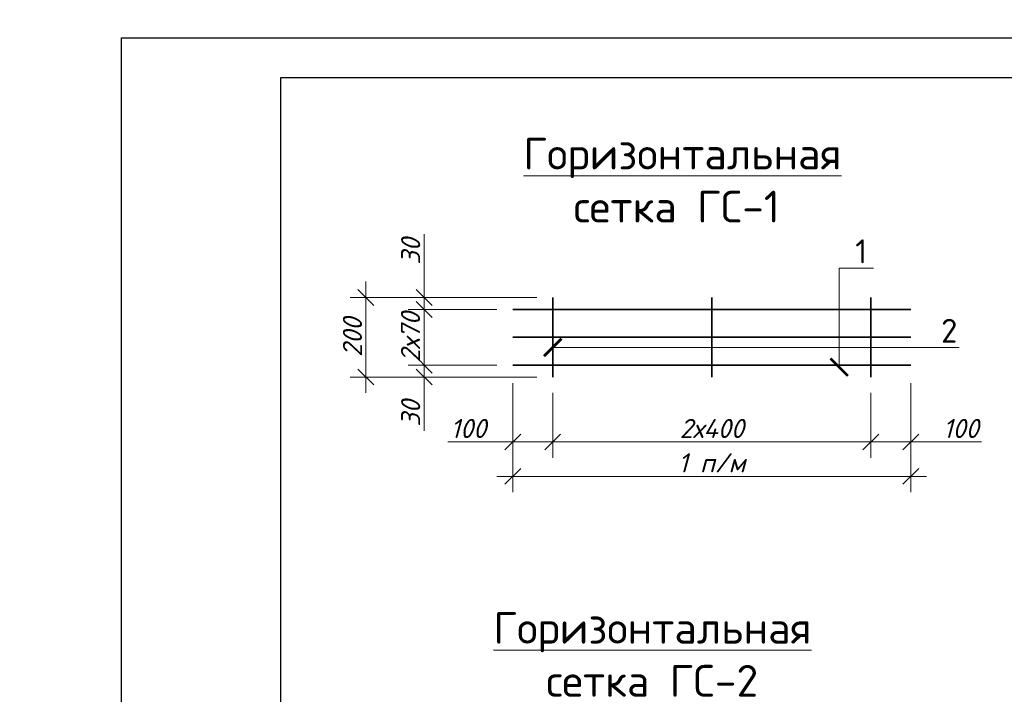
# Model space of a CAD drawing. Header units: millimetres. Extents: x 363306 to 7757304, y 1022887 to 1207196.
# Tile 312 of 656: x 1369425 to 1381800, y 1080420 to 1088906. Entities that reach past the tile are written whole.
import ezdxf
from ezdxf import colors
from ezdxf.entities.mleader import LeaderData, LeaderLine
from ezdxf.math import Vec2, Vec3

# ---------------------------------------------------------------- set-up
doc = ezdxf.new("R2010")
doc.units = ezdxf.units.MM
for name, color, linetype in [('0 @ 100', 7, 'Continuous'), ('kcd_tx', 7, 'Continuous'), ('O3SAD', 1, 'Continuous')]:
    doc.layers.add(name, color=color, linetype=linetype)
doc.styles.add('Arial', font='arial.ttf')
doc.styles.add('iso', font='isocpeur.TTF')
doc.styles.get("Standard").update_dxf_attribs({"font": 'isocpeui.ttf'})
doc.styles.add('ГОСТ 2.304', font='isocpeui.ttf')
doc.dimstyles.new('Санжар', dxfattribs={"dimtxt": 240, "dimasz": 200, "dimexe": 200, "dimexo": 200, "dimgap": 50, "dimtad": 1, "dimdec": 0, "dimtxsty": 'Standard', "dimblk": 'OBLIQUE', "dimcen": 2.5, "dimdle": 200, "dimclrd": 152, "dimclre": 152, "dimclrt": 152, "dimadec": 0, "dimazin": 0, "dimtfac": 1, "dimtdec": 0, "dimtmove": 0, "dimatfit": 3, "dimldrblk": 'OBLIQUE', "dimfxl": 0, "dimlwd": 0, "dimlwe": 0, "dimarcsym": 0})

# ---------------------------------------------------------------- blocks, each defined once
blk = doc.blocks.new('_Oblique')
at = {"color": 0, "linetype": 'ByBlock', "lineweight": -2}
blk.add_line((-0.5, -0.5), (0.5, 0.5), dxfattribs=at)
blk = doc.blocks.new('*D1048')
at = {"layer": 'Defpoints', "color": 0, "lineweight": 25, "transparency": 16777216}
for p in [(1375624, 1084536), (1376124, 1084411), (1376124, 1083594)]:
    blk.add_point(p, dxfattribs=at)
at = {"layer": 'kcd_tx', "lineweight": 0, "transparency": 16777216}
for p, q in [((1375624, 1084336), (1375624, 1083394)), ((1376124, 1084211), (1376124, 1083394)), ((1374806, 1083594), (1375624, 1083594)), ((1375424, 1083594), (1376324, 1083594))]:
    blk.add_line(p, q, dxfattribs=at)
at = {"layer": 'kcd_tx', "lineweight": 0, "transparency": 16777216, "xscale": 200, "yscale": 200, "zscale": 200, "rotation": 180}
blk.add_blockref('_Oblique', (1375624, 1083594), dxfattribs=at)
at = {"layer": 'kcd_tx', "lineweight": 0, "transparency": 16777216, "xscale": 200, "yscale": 200, "zscale": 200}
blk.add_blockref('_Oblique', (1376124, 1083594), dxfattribs=at)
at = {"layer": 'kcd_tx', "lineweight": 0, "transparency": 16777216, "insert": (1375064, 1083764), "char_height": 240, "attachment_point": 5, "bg_fill": 3, "box_fill_scale": 1.1, "bg_fill_color": 256, "bg_fill_true_color": 13158600, "bg_fill_transparency": 0}
blk.add_mtext('100', dxfattribs=at)
blk = doc.blocks.new('*D1049')
at = {"layer": 'Defpoints', "color": 0, "lineweight": 25, "transparency": 16777216}
for p in [(1376124, 1084411), (1380124, 1084411), (1380124, 1083594)]:
    blk.add_point(p, dxfattribs=at)
at = {"layer": 'kcd_tx', "lineweight": 0, "transparency": 16777216}
for p, q in [((1376124, 1084211), (1376124, 1083394)), ((1380124, 1084211), (1380124, 1083394)), ((1375924, 1083594), (1380324, 1083594))]:
    blk.add_line(p, q, dxfattribs=at)
at = {"layer": 'kcd_tx', "lineweight": 0, "transparency": 16777216, "xscale": 200, "yscale": 200, "zscale": 200, "rotation": 180}
blk.add_blockref('_Oblique', (1376124, 1083594), dxfattribs=at)
at = {"layer": 'kcd_tx', "lineweight": 0, "transparency": 16777216, "xscale": 200, "yscale": 200, "zscale": 200}
blk.add_blockref('_Oblique', (1380124, 1083594), dxfattribs=at)
at = {"layer": 'kcd_tx', "lineweight": 0, "transparency": 16777216, "insert": (1378124, 1083764), "char_height": 240, "attachment_point": 5, "bg_fill": 3, "box_fill_scale": 1.1, "bg_fill_color": 256, "bg_fill_true_color": 13158600, "bg_fill_transparency": 0}
blk.add_mtext('2х400', dxfattribs=at)
blk = doc.blocks.new('*D1050')
at = {"layer": 'Defpoints', "color": 0, "lineweight": 25, "transparency": 16777216}
for p in [(1380624, 1084536), (1380124, 1084411), (1380624, 1083594)]:
    blk.add_point(p, dxfattribs=at)
at = {"layer": 'kcd_tx', "lineweight": 0, "transparency": 16777216}
for p, q in [((1380624, 1084336), (1380624, 1083394)), ((1380124, 1084211), (1380124, 1083394)), ((1379924, 1083594), (1380824, 1083594)), ((1381512, 1083594), (1380624, 1083594))]:
    blk.add_line(p, q, dxfattribs=at)
at = {"layer": 'kcd_tx', "lineweight": 0, "transparency": 16777216, "xscale": 200, "yscale": 200, "zscale": 200, "rotation": 180}
blk.add_blockref('_Oblique', (1380124, 1083594), dxfattribs=at)
at = {"layer": 'kcd_tx', "lineweight": 0, "transparency": 16777216, "xscale": 200, "yscale": 200, "zscale": 200}
blk.add_blockref('_Oblique', (1380624, 1083594), dxfattribs=at)
at = {"layer": 'kcd_tx', "lineweight": 0, "transparency": 16777216, "insert": (1381254, 1083764), "char_height": 240, "attachment_point": 5, "bg_fill": 3, "box_fill_scale": 1.1, "bg_fill_color": 256, "bg_fill_true_color": 13158600, "bg_fill_transparency": 0}
blk.add_mtext('100', dxfattribs=at)
blk = doc.blocks.new('*D1051')
at = {"layer": 'Defpoints', "color": 0, "lineweight": 25, "transparency": 16777216}
for p in [(1375624, 1083826), (1380624, 1083826), (1380624, 1083162)]:
    blk.add_point(p, dxfattribs=at)
at = {"layer": 'kcd_tx', "lineweight": 0, "transparency": 16777216}
for p, q in [((1375624, 1083626), (1375624, 1082962)), ((1380624, 1083626), (1380624, 1082962)), ((1375424, 1083162), (1380824, 1083162))]:
    blk.add_line(p, q, dxfattribs=at)
at = {"layer": 'kcd_tx', "lineweight": 0, "transparency": 16777216, "xscale": 200, "yscale": 200, "zscale": 200, "rotation": 180}
blk.add_blockref('_Oblique', (1375624, 1083162), dxfattribs=at)
at = {"layer": 'kcd_tx', "lineweight": 0, "transparency": 16777216, "xscale": 200, "yscale": 200, "zscale": 200}
blk.add_blockref('_Oblique', (1380624, 1083162), dxfattribs=at)
at = {"layer": 'kcd_tx', "lineweight": 0, "transparency": 16777216, "insert": (1378124, 1083332), "char_height": 240, "attachment_point": 5, "bg_fill": 3, "box_fill_scale": 1.1, "bg_fill_color": 256, "bg_fill_true_color": 13158600, "bg_fill_transparency": 0}
blk.add_mtext('1 п/м', dxfattribs=at)
blk = doc.blocks.new('_ArchTick')
at = {"color": 0, "linetype": 'ByBlock', "const_width": 0.15}
blk.add_lwpolyline([(-0.5, -0.5), (0.5, 0.5)], dxfattribs=at)
blk = doc.blocks.new('*D1190')
at = {"layer": 'Defpoints', "color": 0, "lineweight": 25, "transparency": 16777216}
for p in [(1373777, 1085411), (1376124, 1085411), (1376124, 1084411)]:
    blk.add_point(p, dxfattribs=at)
at = {"layer": 'kcd_tx', "lineweight": 0, "transparency": 16777216}
for p, q in [((1373777, 1084211), (1373777, 1085611)), ((1375924, 1085411), (1373577, 1085411)), ((1375924, 1084411), (1373577, 1084411))]:
    blk.add_line(p, q, dxfattribs=at)
at = {"layer": 'kcd_tx', "lineweight": 0, "transparency": 16777216, "xscale": 200, "yscale": 200, "zscale": 200}
for p, rotation in [((1373777, 1085411), 90), ((1373777, 1084411), 270)]:
    blk.add_blockref('_Oblique', p, dxfattribs=dict(at, rotation=rotation))
at = {"layer": 'kcd_tx', "lineweight": 0, "transparency": 16777216, "insert": (1373607, 1084911), "char_height": 240, "attachment_point": 5, "rotation": 90, "bg_fill": 3, "box_fill_scale": 1.1, "bg_fill_color": 256, "bg_fill_true_color": 13158600, "bg_fill_transparency": 0}
blk.add_mtext('200', dxfattribs=at)
blk = doc.blocks.new('*D1191')
at = {"layer": 'Defpoints', "color": 0, "lineweight": 25, "transparency": 16777216}
for p in [(1374509, 1084561), (1375624, 1084561), (1376124, 1084411)]:
    blk.add_point(p, dxfattribs=at)
at = {"layer": 'kcd_tx', "lineweight": 0, "transparency": 16777216}
for p, q in [((1374509, 1084211), (1374509, 1084761)), ((1375424, 1084561), (1374309, 1084561)), ((1375924, 1084411), (1374309, 1084411)), ((1374509, 1083735), (1374509, 1084411))]:
    blk.add_line(p, q, dxfattribs=at)
at = {"layer": 'kcd_tx', "lineweight": 0, "transparency": 16777216, "xscale": 200, "yscale": 200, "zscale": 200}
for p, rotation in [((1374509, 1084561), 90), ((1374509, 1084411), 270)]:
    blk.add_blockref('_Oblique', p, dxfattribs=dict(at, rotation=rotation))
at = {"layer": 'kcd_tx', "lineweight": 0, "transparency": 16777216, "insert": (1374339, 1083953), "char_height": 240, "attachment_point": 5, "rotation": 90, "bg_fill": 3, "box_fill_scale": 1.1, "bg_fill_color": 256, "bg_fill_true_color": 13158600, "bg_fill_transparency": 0}
blk.add_mtext('30', dxfattribs=at)
blk = doc.blocks.new('*D1192')
at = {"layer": 'Defpoints', "color": 0, "lineweight": 25, "transparency": 16777216}
for p in [(1374509, 1085261), (1375624, 1085261), (1375624, 1084561)]:
    blk.add_point(p, dxfattribs=at)
at = {"layer": 'kcd_tx', "lineweight": 0, "transparency": 16777216}
for p, q in [((1374509, 1084361), (1374509, 1085461)), ((1375424, 1085261), (1374309, 1085261)), ((1375424, 1084561), (1374309, 1084561))]:
    blk.add_line(p, q, dxfattribs=at)
at = {"layer": 'kcd_tx', "lineweight": 0, "transparency": 16777216, "insert": (1374337, 1084911), "char_height": 240, "attachment_point": 5, "rotation": 90, "bg_fill": 3, "box_fill_scale": 1.1, "bg_fill_color": 256, "bg_fill_true_color": 13158600, "bg_fill_transparency": 0}
blk.add_mtext('2х70', dxfattribs=at)
at = {"layer": 'kcd_tx', "lineweight": 0, "transparency": 16777216, "xscale": 200, "yscale": 200, "zscale": 200}
for p, rotation in [((1374509, 1085261), 90), ((1374509, 1084561), 270)]:
    blk.add_blockref('_Oblique', p, dxfattribs=dict(at, rotation=rotation))
blk = doc.blocks.new('*D1193')
at = {"layer": 'Defpoints', "color": 0, "lineweight": 25, "transparency": 16777216}
for p in [(1374509, 1085411), (1376124, 1085411), (1375624, 1085261)]:
    blk.add_point(p, dxfattribs=at)
at = {"layer": 'kcd_tx', "lineweight": 0, "transparency": 16777216}
for p, q in [((1374509, 1086209), (1374509, 1085411)), ((1374509, 1085061), (1374509, 1085611)), ((1375924, 1085411), (1374309, 1085411)), ((1375424, 1085261), (1374309, 1085261))]:
    blk.add_line(p, q, dxfattribs=at)
at = {"layer": 'kcd_tx', "lineweight": 0, "transparency": 16777216, "xscale": 200, "yscale": 200, "zscale": 200}
for p, rotation in [((1374509, 1085411), 90), ((1374509, 1085261), 270)]:
    blk.add_blockref('_Oblique', p, dxfattribs=dict(at, rotation=rotation))
at = {"layer": 'kcd_tx', "lineweight": 0, "transparency": 16777216, "insert": (1374339, 1085991), "char_height": 240, "attachment_point": 5, "rotation": 90, "bg_fill": 3, "box_fill_scale": 1.1, "bg_fill_color": 256, "bg_fill_true_color": 13158600, "bg_fill_transparency": 0}
blk.add_mtext('30', dxfattribs=at)

msp = doc.modelspace()

# ---------------------------------------------------------------- linework, layer by layer
at = {"lineweight": 30}
msp.add_lwpolyline([(1372706.348, 1088178.072), (1412206.348, 1088178.072), (1412206.348, 1059478.072), (1372706.348, 1059478.072)], close=True, dxfattribs=at)
at = {"color": 96, "lineweight": 35, "ltscale": 10}
for points in [[(1376123.886, 1085410.559), (1376123.886, 1084410.559)], [(1378123.886, 1085410.559), (1378123.886, 1084410.559)], [(1380123.886, 1085410.559), (1380123.886, 1084410.559)], [(1375623.886, 1085260.559), (1380623.886, 1085260.559)], [(1375623.886, 1084910.559), (1380623.886, 1084910.559)], [(1375623.886, 1084560.559), (1380623.886, 1084560.559)]]:
    msp.add_lwpolyline(points, dxfattribs=at)
at = {"layer": 'O3SAD', "color": 1}
msp.add_lwpolyline([(1370706.348, 1088678.072), (1412706.348, 1088678.072), (1412706.348, 1058978.072), (1370706.348, 1058978.072)], close=True, dxfattribs=at)

# ---------------------------------------------------------------- texts
at = {"color": 116, "lineweight": 0, "true_color": 0x136734, "insert": (883892.483, 1087785.858), "char_height": 500, "width": 18765.00851, "attachment_point": 1, "style": 'Arial'}
msp.add_mtext('\\pi1602.2;{\\fISOCPEUR|b0|i1|c204|p34;\\L\\C256;\\c0;План ленточного фундамента для перегородки }', dxfattribs=at)
at = {"lineweight": 9, "char_height": 400, "attachment_point": 1, "style": 'iso'}
for s, insert, width in [('\\pi1764.372;Примерных вид для\\P\\pi488.236;стена монтажа (Газоблок)', (1134531.899, 1087474.922, 0), 9717.00309), ('\\pi1764.372;Примерных вид для\\P\\pi488.236;стена монтажа (Газоблок)', (1179462.79, 1087508.085, 0), 9717.00309), ('\\pi1764.372;Примерных вид для\\P\\pi488.236;стена монтажа (Газоблок)', (1224462.79, 1087508.085, 0), 9717.00309), ('\\pi1764.372;Примерных вид для\\P\\pi488.236;стена монтажа (Газоблок)', (1269531.899, 1087474.922, 0), 9717.00309), ('\\pi457.168;{\\LГоризонтальная} \\P\\pi1088.684;сетка ГС-1', (1375298.56, 1087421.862), 5098.88054), ('\\pi1764.372;{\\fISOCPEUR|b0|i1|c204|p34;Примерных вид для\\P\\pi488.236;стена монтажа (Газоблок)}', (954613.151, 1083015.009), 9717.00309), ('\\pi1764.372;{\\fISOCPEUR|b0|i1|c204|p34;Примерных вид для\\P\\pi488.236;стена монтажа (Газоблок)}', (999613.151, 1083015.009), 9717.00309), ('\\pi1764.372;{\\fISOCPEUR|b0|i1|c204|p34;Примерных вид для\\P\\pi488.236;стена монтажа (Газоблок)}', (1044613.151, 1083015.009), 9717.00309), ('\\pi457.168;{\\LГоризонтальная} \\P\\pi1121.108;сетка ГС-2', (1374921.9, 1081456.843), 5098.88054)]:
    msp.add_mtext(s, dxfattribs=dict(at, insert=insert, width=width))
at = {"layer": '0 @ 100', "color": 7, "insert": (761996.908, 1075986.433), "char_height": 318.940213, "width": 19697.5359, "attachment_point": 4, "style": 'ГОСТ 2.304'}
msp.add_mtext('\\pi5457.36288;{\\fISOCPEUR|b1|i1|c204|p34;Характеристика участка строительства:\\P\\pi0;\\P}Расчетная зимняя температура воздух 15 °С.\\PСкоростной напор ветра   - 38кг/м2.\\PВес снегового покрова    - 50кг/м2.\\PКлассификация зданий по функциональной пожарной опасности - Ф 4.1 \\PКоэффициент надежности по назначению - 0.95\\P\\P^IПроектом разработано подъёмник для мало мобильных граждан населения грузоподъемностью 250 кг. скоростью 0,25 см/с. Двери шахт подъёмника противопожарные с пределом огнестойкости El 30. Подъёмники оборудованы кабинами габаритами 1500х1500 мм, ширина дверей кабины обеспечивает проезд инвалидной коляски. Для экстренных случаев подъёмник оснащен дополнительным аккумулятором и механическим спуском для безопасного спуска пассажира в нулевую отметку. Так же в дверях подъёмника установлены замки датчики которые открываются с ключевыми картами, чтобы открыть двери подъёмника.\\P^IС внешней и внутренней стороны наружных стен предусмотрено обшивка из аквапанелей толщиной 12,5мм с утеплением из минераловатной ваты на кварцевой основе, А =0,040 Вт/мС, толщиной 100мм. (по теплотехническому расчету). Наружная отделка из органическое стекло.\\P^IПодрядчик обязан предоставить заказчику сертификаты соответствия и пожарной безопасности на фасадную систему и все применяемые в данной системе материалы и изделия.\\PКонструкции, изделия и материалы применены по действующим стандартам, ТУ, сертификатам. На путях эвакуации используются отделочные материалы, соответствующие требованиям п. 5.25 ШНК 2.01.02-04.\\PОтделка стен с внутренней стороны окраска водоэмульсионными красками светлых тонов. Во внутренней и наружной отделке использованы современные отделочные материалы используемые на территории Республики Узбекистан.\\P^IКрыша - скатная из металлических профилированных листов с полимерными покрытиями с обеих сторон толщ.0,55мм по металлическим конструкциям.\\P^IПо периметру наружных стен устраивается бетонная отмостка. Бетон кл.В 7,5 шириной 1000 мм, толщиной 50 мм по гравийному основанию толщиной 100 мм -150 мм.\\P^IВсе строительно-монтажные работы вести согласно указаний соответствующих строительных норм и проекта производства работ (П.П.Р.) на основании ШНК 3.01.01 - 03 и КМК 3.01.02 - 00.', dxfattribs=at)

# ---------------------------------------------------------------- leaders
at = {"lineweight": 9}
ml = msp.add_multileader_mtext('Standard', dxfattribs=at)
ml.set_content('2', color=256, style='iso')
ml.set_leader_properties(color=256, lineweight=0)
ml.set_arrow_properties(name='ARCHTICK')
ml.build(insert=Vec2(0, 0))
ml.multileader.update_dxf_attribs({"text_left_attachment_type": 6, "text_right_attachment_type": 6, "dogleg_length": 200, "arrow_head_size": 220})
ctx = ml.context
ctx.base_point, ctx.char_height, ctx.arrow_head_size, ctx.plane_origin = Vec3(1381003.372, 1084782.88), 300, 220, Vec3(1376123.886, 1084782.88)
ctx.left_attachment, ctx.right_attachment = 6, 6
notes = []
notes.append((ctx, [(0, (1, 1, 0), (1380803.372, 1084782.88), (1, 0), 200, [(2, [(1376123.886, 1084782.88), (1378123.886, 1084782.88), (1380123.886, 1084782.88)], 0, [])])]))
ctx.mtext.insert, ctx.mtext.flow_direction = Vec3(1381005.372, 1085142.88), 5
for ctx, leaders in notes:
    for number, flags, end, landing, length, lines in leaders:
        leader = LeaderData()
        leader.index, (leader.has_last_leader_line, leader.has_dogleg_vector, leader.attachment_direction) = number, flags
        leader.last_leader_point, leader.dogleg_vector, leader.dogleg_length = Vec3(end), Vec3(landing), length
        for number, points, colour, breaks in lines:
            line = LeaderLine()
            line.index, line.vertices, line.color, line.breaks = number, Vec3.list(points), colors.encode_raw_color(colour), breaks
            leader.lines.append(line)
        ctx.leaders.append(leader)

# ---------------------------------------------------------------- next in the draw order: dimensions: what is measured, and where the dimension line sits
at = {"layer": 'kcd_tx', "color": 18, "lineweight": 0, "true_color": 0x000000}
dim = msp.add_linear_dim(base=(1376123.886, 1083594.184), p1=(1375623.886, 1084535.559), p2=(1376123.886, 1084410.559), dimstyle='Санжар', override={"dimlfac": 0.2, "dimclrd": 256, "dimclre": 256, "dimclrt": 256, "dimtmove": 1, "dimfxl": 1.25, "dimtfill": 1, "dimarcsym": 2}, dxfattribs=at)
dim.commit()
dim.dimension.update_dxf_attribs({"geometry": '*D1048', "text_midpoint": (1375064.113, 1083594.184), "dimtype": 160})

# ---------------------------------------------------------------- next in the draw order: dimensions: what is measured, and where the dimension line sits
dim = msp.add_linear_dim(base=(1380123.886, 1083594.184), p1=(1376123.886, 1084410.559), p2=(1380123.886, 1084410.559), text='2х400', dimstyle='Санжар', override={"dimlfac": 0.2, "dimclrd": 256, "dimclre": 256, "dimclrt": 256, "dimtmove": 1, "dimfxl": 1.25, "dimtfill": 1, "dimarcsym": 2}, dxfattribs=at)
dim.commit()
dim.dimension.update_dxf_attribs({"geometry": '*D1049', "text_midpoint": (1378123.886, 1083764.184)})

# ---------------------------------------------------------------- next in the draw order: dimensions: what is measured, and where the dimension line sits
dim = msp.add_linear_dim(base=(1373777.059, 1085410.559), p1=(1376123.886, 1084410.559), p2=(1376123.886, 1085410.559), angle=90, dimstyle='Санжар', override={"dimlfac": 0.2, "dimclrd": 256, "dimclre": 256, "dimclrt": 256, "dimfxl": 1.25, "dimtfill": 1, "dimarcsym": 2}, dxfattribs=at)
dim.commit()
dim.dimension.update_dxf_attribs({"geometry": '*D1190', "text_midpoint": (1373607.059, 1084910.559)})
dim = msp.add_linear_dim(base=(1380623.886, 1083594.184), p1=(1380123.886, 1084410.559), p2=(1380623.886, 1084535.559), dimstyle='Санжар', override={"dimlfac": 0.2, "dimclrd": 256, "dimclre": 256, "dimclrt": 256, "dimtmove": 1, "dimfxl": 1.25, "dimtfill": 1, "dimarcsym": 2}, dxfattribs=at)
dim.commit()
dim.dimension.update_dxf_attribs({"geometry": '*D1050', "text_midpoint": (1381254.43, 1083647.134), "dimtype": 160})

# ---------------------------------------------------------------- next in the draw order: dimensions: what is measured, and where the dimension line sits
dim = msp.add_linear_dim(base=(1380623.886, 1083161.719), p1=(1375623.886, 1083826.089), p2=(1380623.886, 1083826.089), text='1 п/м', dimstyle='Санжар', override={"dimlfac": 0.2, "dimclrd": 256, "dimclre": 256, "dimclrt": 256, "dimtmove": 1, "dimfxl": 1.25, "dimtfill": 1, "dimarcsym": 2}, dxfattribs=at)
dim.commit()
dim.dimension.update_dxf_attribs({"geometry": '*D1051', "text_midpoint": (1378123.886, 1083331.719)})

# ---------------------------------------------------------------- next in the draw order: leaders
at = {"lineweight": 9}
ml = msp.add_multileader_mtext('Standard', dxfattribs=at)
ml.set_content('1', color=256, style='iso')
ml.set_leader_properties(color=256, lineweight=0)
ml.set_arrow_properties(name='ARCHTICK')
ml.build(insert=Vec2(0, 0))
ml.multileader.update_dxf_attribs({"text_left_attachment_type": 6, "text_right_attachment_type": 6, "dogleg_length": 200, "arrow_head_size": 220})
ctx = ml.context
ctx.base_point, ctx.char_height, ctx.arrow_head_size, ctx.plane_origin = Vec3(1379924.806, 1085782.022), 300, 220, Vec3(1379724.806, 1084285.559)
ctx.left_attachment, ctx.right_attachment = 6, 6
notes = []
notes.append((ctx, [(0, (1, 1, 0), (1379724.806, 1085782.022), (1, 0), 200, [(3, [(1379724.806, 1084535.559), (1379724.806, 1085285.559), (1379724.806, 1085285.559), (1379724.806, 1084910.559)], 0, [])])]))
ctx.mtext.insert, ctx.mtext.flow_direction = Vec3(1379926.806, 1086142.022), 5
for ctx, leaders in notes:
    for number, flags, end, landing, length, lines in leaders:
        leader = LeaderData()
        leader.index, (leader.has_last_leader_line, leader.has_dogleg_vector, leader.attachment_direction) = number, flags
        leader.last_leader_point, leader.dogleg_vector, leader.dogleg_length = Vec3(end), Vec3(landing), length
        for number, points, colour, breaks in lines:
            line = LeaderLine()
            line.index, line.vertices, line.color, line.breaks = number, Vec3.list(points), colors.encode_raw_color(colour), breaks
            leader.lines.append(line)
        ctx.leaders.append(leader)

# ---------------------------------------------------------------- next in the draw order: dimensions: what is measured, and where the dimension line sits
at = {"layer": 'kcd_tx', "color": 18, "lineweight": 0, "true_color": 0x000000}
dim = msp.add_linear_dim(base=(1374508.867, 1084560.559), p1=(1376123.886, 1084410.559), p2=(1375623.886, 1084560.559), angle=90, dimstyle='Санжар', override={"dimlfac": 0.2, "dimclrd": 256, "dimclre": 256, "dimclrt": 256, "dimtmove": 1, "dimfxl": 1.25, "dimtfill": 1, "dimarcsym": 2}, dxfattribs=at)
dim.commit()
dim.dimension.update_dxf_attribs({"geometry": '*D1191', "text_midpoint": (1374552.19, 1083952.596), "dimtype": 160})

# ---------------------------------------------------------------- next in the draw order: dimensions: what is measured, and where the dimension line sits
dim = msp.add_linear_dim(base=(1374508.867, 1085260.559), p1=(1375623.886, 1084560.559), p2=(1375623.886, 1085260.559), angle=90, text='2х70', dimstyle='Санжар', override={"dimlfac": 0.2, "dimclrd": 256, "dimclre": 256, "dimclrt": 256, "dimtmove": 1, "dimfxl": 1.25, "dimtfill": 1, "dimarcsym": 2}, dxfattribs=at)
dim.commit()
dim.dimension.update_dxf_attribs({"geometry": '*D1192', "text_midpoint": (1374508.867, 1084910.559), "dimtype": 160})

# ---------------------------------------------------------------- next in the draw order: dimensions: what is measured, and where the dimension line sits
dim = msp.add_linear_dim(base=(1374508.867, 1085410.559), p1=(1375623.886, 1085260.559), p2=(1376123.886, 1085410.559), angle=90, dimstyle='Санжар', override={"dimlfac": 0.2, "dimclrd": 256, "dimclre": 256, "dimclrt": 256, "dimtmove": 1, "dimfxl": 1.25, "dimtfill": 1, "dimarcsym": 2}, dxfattribs=at)
dim.commit()
dim.dimension.update_dxf_attribs({"geometry": '*D1193', "text_midpoint": (1374556.312, 1085990.641), "dimtype": 160})

doc.saveas('drawing.dxf')
